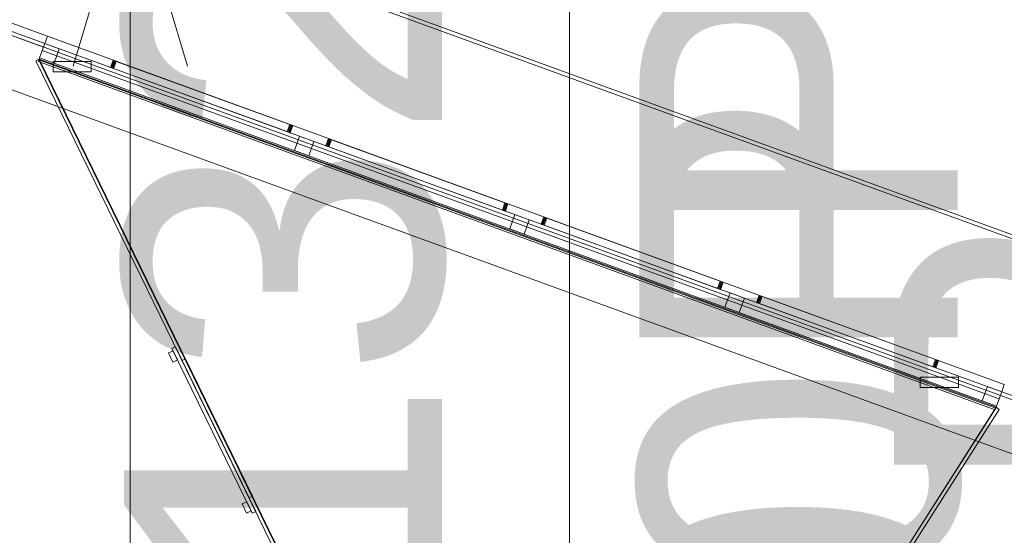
# Model space of a CAD drawing. Header units: millimetres. Extents: x -2233 to 61924, y -68080 to 6847.
# Tile 803 of 1022: x 27063 to 27837, y 722 to 1128. Entities that reach past the tile are written whole.
import ezdxf

# ---------------------------------------------------------------- set-up
doc = ezdxf.new("R2010")
doc.units = ezdxf.units.MM
doc.layers.add('COTAS_P', color=1, linetype='Continuous', lineweight=0)
doc.layers.add('lateral_bajante_movil', color=7, linetype='Continuous', lineweight=0)
doc.dimstyles.new('R19_100', dxfattribs={"dimtxt": 250, "dimasz": 150, "dimexe": 150, "dimexo": 80, "dimgap": 100, "dimtad": 1, "dimtih": 1, "dimtoh": 1, "dimdsep": 46, "dimcen": 0.09, "dimadec": 0, "dimazin": 0, "dimtfac": 1, "dimtdec": 4, "dimtofl": 0, "dimtmove": 0, "dimatfit": 3, "dimfxl": 1, "dimtolj": 1, "dimtzin": 0, "dimarcsym": 0})

# ---------------------------------------------------------------- blocks, each defined once
blk = doc.blocks.new('DIM_R27_9')
at = {"layer": 'COTAS_P'}
for p, q in [((26750.07, 1241), (27150.07, 1241)), ((27150.07, 1241), (27105.07, 1091)), ((27150.07, 0), (27150.07, 1241)), ((27150.07, 1241), (27195.07, 1091)), ((27150.07, 0), (27105.07, 150)), ((27150.07, 0), (27195.07, 150)), ((26750.07, 0), (27150.07, 0))]:
    blk.add_line(p, q, dxfattribs=at)
blk.add_text('1241 P', height=250, rotation=90, dxfattribs=at).set_placement((27050.07, 620.5))
blk = doc.blocks.new('DIM_R27_17')
at = {"layer": 'COTAS_P'}
for p, q in [((27500, 400), (27900, 400)), ((27900, 400), (27855, 250)), ((27900, 0), (27900, 400)), ((27900, 400), (27945, 250)), ((27900, 0), (27855, 150)), ((27900, 0), (27945, 150)), ((27500, 0), (27900, 0))]:
    blk.add_line(p, q, dxfattribs=at)
blk.add_text('400 P', height=250, rotation=90, dxfattribs=at).set_placement((27800, 200))
blk = doc.blocks.new('DIM_R27_18')
at = {"layer": 'COTAS_P'}
for p, q in [((27500, 600), (27900, 600)), ((27900, 600), (27855, 450)), ((27900, 0), (27900, 600)), ((27900, 600), (27945, 450)), ((27900, 0), (27855, 150)), ((27900, 0), (27945, 150)), ((27500, 0), (27900, 0))]:
    blk.add_line(p, q, dxfattribs=at)
blk.add_text('600 P', height=250, rotation=90, dxfattribs=at).set_placement((27800, 300))
blk = doc.blocks.new('DIM_R27_19')
at = {"layer": 'COTAS_P'}
for p, q in [((27700, 200), (28100, 200)), ((28100, 200), (28055, 50)), ((28100, 0), (28100, 200)), ((28100, 200), (28145, 50)), ((28100, 0), (28055, 150)), ((28100, 0), (28145, 150)), ((27700, 0), (28100, 0))]:
    blk.add_line(p, q, dxfattribs=at)
blk.add_text('200 P', height=250, rotation=90, dxfattribs=at).set_placement((28000, 100))
blk = doc.blocks.new('DIM_R27_32')
at = {"layer": 'COTAS_P'}
for p, q in [((26795.07, 1320), (27495.07, 1320)), ((27495.07, 1320), (27450.07, 1170)), ((27495.07, 0), (27495.07, 1320)), ((27495.07, 1320), (27540.07, 1170)), ((27495.07, 0), (27450.07, 150)), ((27495.07, 0), (27540.07, 150)), ((26795.07, 0), (27495.07, 0))]:
    blk.add_line(p, q, dxfattribs=at)
blk.add_text('1320 P', height=250, rotation=90, dxfattribs=at).set_placement((27395.07, 660))

msp = doc.modelspace()

# ---------------------------------------------------------------- linework, layer by layer
at = {"layer": 'lateral_bajante_movil'}
for p, q in [((26849.041, 1317.181), (28352.55, 769.949)), ((26850.067, 1320), (28353.576, 772.768)), ((26846.989, 1191.543), (28350.498, 644.311)), ((28353.576, 643.19), (26850.067, 1190.422)), ((26880.067, 1189.081), (27084.991, 1114.495)), ((26876.989, 1180.624), (27081.912, 1106.038)), ((26878.015, 1183.443), (27082.939, 1108.857)), ((26833.309, 1153.955), (28336.817, 606.723)), ((27084.991, 1114.495), (27082.939, 1108.857)), ((27084.991, 1114.495), (27836.745, 840.879)), ((27078.834, 1097.58), (27082.939, 1108.857)), ((27080.886, 1103.219), (27082.939, 1108.857)), ((27082.939, 1108.857), (27081.912, 1106.038)), ((27834.693, 835.241), (27082.939, 1108.857)), ((27082.939, 1108.857), (27094.215, 1104.753)), ((27080.886, 1103.219), (27832.64, 829.603)), ((27094.215, 1104.753), (27090.111, 1093.476)), ((27075.796, 1095.325), (27078.492, 1096.641)), ((27347.371, 538.685), (27075.796, 1095.325)), ((27077.808, 1094.761), (27078.834, 1097.58)), ((27077.808, 1094.761), (27829.562, 821.145)), ((27078.492, 1096.641), (27078.226, 1095.909)), ((27829.98, 822.293), (27078.226, 1095.909)), ((27078.226, 1095.909), (27349.801, 539.269)), ((27078.287, 1096.076), (27078.492, 1096.641)), ((27078.287, 1096.076), (27830.041, 822.46)), ((27349.862, 539.435), (27078.287, 1096.076)), ((27078.492, 1096.641), (27350.067, 540)), ((27830.246, 823.025), (27078.492, 1096.641)), ((27078.834, 1097.58), (27830.588, 823.964)), ((27078.834, 1097.58), (27090.111, 1093.476)), ((27089.379, 1094.668), (27119.379, 1094.668)), ((27089.379, 1086.668), (27089.379, 1094.668)), ((27119.379, 1094.668), (27119.379, 1086.668)), ((27134.622, 1090.046), (27136.674, 1095.684)), ((27134.737, 1090.004), (27136.789, 1095.642)), ((27135.07, 1089.882), (27137.122, 1095.521)), ((27135.59, 1089.693), (27137.642, 1095.331)), ((27136.245, 1089.455), (27138.297, 1095.093)), ((27136.789, 1095.642), (27136.674, 1095.684)), ((27137.122, 1095.521), (27136.789, 1095.642)), ((27136.971, 1089.191), (27139.023, 1094.829)), ((27137.642, 1095.331), (27137.122, 1095.521)), ((27138.297, 1095.093), (27137.642, 1095.331)), ((27139.023, 1094.829), (27138.297, 1095.093)), ((27139.023, 1094.829), (27275.278, 1045.236)), ((27089.379, 1086.668), (27119.379, 1086.668)), ((27134.622, 1090.046), (27134.737, 1090.004)), ((27134.737, 1090.004), (27135.07, 1089.882)), ((27135.07, 1089.882), (27135.59, 1089.693)), ((27135.59, 1089.693), (27136.245, 1089.455)), ((27136.245, 1089.455), (27136.971, 1089.191)), ((27273.226, 1039.598), (27136.971, 1089.191)), ((27273.226, 1039.598), (27275.278, 1045.236)), ((27273.952, 1039.334), (27276.004, 1044.972)), ((27274.607, 1039.095), (27276.659, 1044.733)), ((27275.127, 1038.906), (27277.179, 1044.544)), ((27275.278, 1045.236), (27276.004, 1044.972)), ((27275.461, 1038.785), (27277.513, 1044.423)), ((27275.576, 1038.743), (27277.628, 1044.381)), ((27276.004, 1044.972), (27276.659, 1044.733)), ((27276.659, 1044.733), (27277.179, 1044.544)), ((27277.179, 1044.544), (27277.513, 1044.423)), ((27277.513, 1044.423), (27277.628, 1044.381)), ((27273.952, 1039.334), (27273.226, 1039.598)), ((27274.607, 1039.095), (27273.952, 1039.334)), ((27275.127, 1038.906), (27274.607, 1039.095)), ((27275.461, 1038.785), (27275.127, 1038.906)), ((27275.576, 1038.743), (27275.461, 1038.785)), ((27278.989, 1024.73), (27283.093, 1036.007)), ((27283.093, 1036.007), (27294.369, 1031.902)), ((27294.369, 1031.902), (27290.265, 1020.626)), ((27303.766, 1028.482), (27305.818, 1034.12)), ((27303.881, 1028.44), (27305.933, 1034.078)), ((27304.215, 1028.319), (27306.267, 1033.957)), ((27304.735, 1028.13), (27306.787, 1033.768)), ((27305.39, 1027.891), (27307.442, 1033.529)), ((27305.933, 1034.078), (27305.818, 1034.12)), ((27306.267, 1033.957), (27305.933, 1034.078)), ((27306.116, 1027.627), (27308.168, 1033.265)), ((27306.787, 1033.768), (27306.267, 1033.957)), ((27307.442, 1033.529), (27306.787, 1033.768)), ((27308.168, 1033.265), (27307.442, 1033.529)), ((27308.168, 1033.265), (27444.423, 983.672)), ((27278.989, 1024.73), (27290.265, 1020.626)), ((27303.766, 1028.482), (27303.881, 1028.44)), ((27303.881, 1028.44), (27304.215, 1028.319)), ((27304.215, 1028.319), (27304.735, 1028.13)), ((27304.735, 1028.13), (27305.39, 1027.891)), ((27305.39, 1027.891), (27306.116, 1027.627)), ((27442.371, 978.034), (27306.116, 1027.627)), ((27442.371, 978.034), (27444.423, 983.672)), ((27443.097, 977.77), (27445.149, 983.408)), ((27443.752, 977.532), (27445.804, 983.17)), ((27444.272, 977.342), (27446.324, 982.981)), ((27444.423, 983.672), (27445.149, 983.408)), ((27444.605, 977.221), (27446.657, 982.859)), ((27444.72, 977.179), (27446.772, 982.817)), ((27445.149, 983.408), (27445.804, 983.17)), ((27445.804, 983.17), (27446.324, 982.981)), ((27446.324, 982.981), (27446.657, 982.859)), ((27446.657, 982.859), (27446.772, 982.817)), ((27443.097, 977.77), (27442.371, 978.034)), ((27443.752, 977.532), (27443.097, 977.77)), ((27444.272, 977.342), (27443.752, 977.532)), ((27444.605, 977.221), (27444.272, 977.342)), ((27444.72, 977.179), (27444.605, 977.221)), ((27448.133, 963.167), (27452.238, 974.443)), ((27452.238, 974.443), (27463.514, 970.339)), ((27463.514, 970.339), (27459.41, 959.062)), ((27472.911, 966.918), (27474.963, 972.557)), ((27473.026, 966.877), (27475.078, 972.515)), ((27473.36, 966.755), (27475.412, 972.393)), ((27473.879, 966.566), (27475.931, 972.204)), ((27474.534, 966.328), (27476.586, 971.966)), ((27475.078, 972.515), (27474.963, 972.557)), ((27475.412, 972.393), (27475.078, 972.515)), ((27475.26, 966.063), (27477.312, 971.702)), ((27475.931, 972.204), (27475.412, 972.393)), ((27476.586, 971.966), (27475.931, 972.204)), ((27477.312, 971.702), (27476.586, 971.966)), ((27477.312, 971.702), (27613.568, 922.109)), ((27448.133, 963.167), (27459.41, 959.062)), ((27472.911, 966.918), (27473.026, 966.877)), ((27473.026, 966.877), (27473.36, 966.755)), ((27473.36, 966.755), (27473.879, 966.566)), ((27473.879, 966.566), (27474.534, 966.328)), ((27474.534, 966.328), (27475.26, 966.063)), ((27611.516, 916.47), (27475.26, 966.063)), ((27611.516, 916.47), (27613.568, 922.109)), ((27612.242, 916.206), (27614.294, 921.844)), ((27612.896, 915.968), (27614.949, 921.606)), ((27613.416, 915.779), (27615.468, 921.417)), ((27613.568, 922.109), (27614.294, 921.844)), ((27613.75, 915.657), (27615.802, 921.295)), ((27613.865, 915.615), (27615.917, 921.254)), ((27614.294, 921.844), (27614.949, 921.606)), ((27614.949, 921.606), (27615.468, 921.417)), ((27615.468, 921.417), (27615.802, 921.295)), ((27615.802, 921.295), (27615.917, 921.254)), ((27612.242, 916.206), (27611.516, 916.47)), ((27612.896, 915.968), (27612.242, 916.206)), ((27613.416, 915.779), (27612.896, 915.968)), ((27613.75, 915.657), (27613.416, 915.779)), ((27613.865, 915.615), (27613.75, 915.657)), ((27617.278, 901.603), (27621.382, 912.879)), ((27621.382, 912.879), (27632.659, 908.775)), ((27632.659, 908.775), (27628.554, 897.499)), ((27642.056, 905.355), (27644.108, 910.993)), ((27642.056, 905.355), (27642.171, 905.313)), ((27642.171, 905.313), (27644.223, 910.951)), ((27642.171, 905.313), (27642.504, 905.192)), ((27642.504, 905.192), (27644.556, 910.83)), ((27642.504, 905.192), (27643.024, 905.002)), ((27643.024, 905.002), (27645.076, 910.641)), ((27643.679, 904.764), (27645.731, 910.402)), ((27644.223, 910.951), (27644.108, 910.993)), ((27644.556, 910.83), (27644.223, 910.951)), ((27644.405, 904.5), (27646.457, 910.138)), ((27645.076, 910.641), (27644.556, 910.83)), ((27645.731, 910.402), (27645.076, 910.641)), ((27646.457, 910.138), (27645.731, 910.402)), ((27646.457, 910.138), (27782.712, 860.545)), ((27617.278, 901.603), (27628.554, 897.499)), ((27643.024, 905.002), (27643.679, 904.764)), ((27643.679, 904.764), (27644.405, 904.5)), ((27780.66, 854.907), (27644.405, 904.5)), ((27183.625, 867.469), (27180.03, 865.715)), ((27185.445, 870.581), (27182.748, 869.266)), ((27182.748, 869.266), (27245.889, 739.847)), ((27183.625, 867.469), (27187.133, 860.279)), ((27185.445, 870.581), (27248.586, 741.163)), ((27180.03, 865.715), (27183.538, 858.525)), ((27187.133, 860.279), (27183.538, 858.525)), ((27190.706, 859.797), (27193.403, 861.112)), ((27243.324, 751.948), (27190.706, 859.797)), ((27193.403, 861.112), (27246.02, 753.263)), ((27780.66, 854.907), (27782.712, 860.545)), ((27781.386, 854.643), (27783.438, 860.281)), ((27782.041, 854.404), (27784.093, 860.042)), ((27782.561, 854.215), (27784.613, 859.853)), ((27782.712, 860.545), (27783.438, 860.281)), ((27782.895, 854.094), (27784.947, 859.732)), ((27783.01, 854.052), (27785.062, 859.69)), ((27783.438, 860.281), (27784.093, 860.042)), ((27784.093, 860.042), (27784.613, 859.853)), ((27784.613, 859.853), (27784.947, 859.732)), ((27784.947, 859.732), (27785.062, 859.69)), ((27781.386, 854.643), (27780.66, 854.907)), ((27782.041, 854.404), (27781.386, 854.643)), ((27782.561, 854.215), (27782.041, 854.404)), ((27782.895, 854.094), (27782.561, 854.215)), ((27783.01, 854.052), (27782.895, 854.094)), ((27770.656, 846.704), (27800.656, 846.704)), ((27770.656, 838.704), (27770.656, 846.704)), ((27800.656, 846.704), (27800.656, 838.704)), ((27770.656, 838.704), (27800.656, 838.704)), ((27819.312, 828.069), (27823.416, 839.345)), ((27823.416, 839.345), (27834.693, 835.241)), ((27834.693, 835.241), (27836.745, 840.879)), ((27819.312, 828.069), (27830.588, 823.964)), ((27834.693, 835.241), (27830.588, 823.964)), ((27834.693, 835.241), (27832.64, 829.603)), ((27833.667, 832.422), (27834.693, 835.241)), ((27833.667, 832.422), (28350.498, 644.311)), ((27834.693, 835.241), (28351.524, 647.13)), ((27649.801, 539.269), (27829.98, 822.293)), ((27830.041, 822.46), (27649.862, 539.435)), ((27650.067, 540), (27830.246, 823.025)), ((27832.777, 821.414), (27652.598, 538.389)), ((27830.588, 823.964), (27829.562, 821.145)), ((27829.98, 822.293), (27830.246, 823.025)), ((27830.246, 823.025), (27830.041, 822.46)), ((27830.246, 823.025), (27832.777, 821.414)), ((27243.324, 751.948), (27246.02, 753.263)), ((27241.505, 748.835), (27237.91, 747.081)), ((27237.91, 747.081), (27241.418, 739.891)), ((27241.505, 748.835), (27245.013, 741.645)), ((27245.013, 741.645), (27241.418, 739.891)), ((27248.586, 741.163), (27245.889, 739.847))]:
    msp.add_line(p, q, dxfattribs=at)

# ---------------------------------------------------------------- dimensions: what is measured, and where the dimension line sits
at = {"layer": 'COTAS_P'}
for p1, p2, distance, picture, middle in [((26795.067, 0), (26795.067, 1320), -700, 'DIM_R27_32', (27495.067, 660)), ((26750.067, 0), (26750.067, 1241), -400, 'DIM_R27_9', (27150.067, 620.5)), ((27500, 0), (27500, 600), -400, 'DIM_R27_18', (27900, 300)), ((27500, 0), (27500, 400), -400, 'DIM_R27_17', (27900, 200)), ((27700, 0), (27700, 200), -400, 'DIM_R27_19', (28100, 100))]:
    dim = msp.add_aligned_dim(p1=p1, p2=p2, distance=distance, text='<> P', dimstyle='R19_100', dxfattribs=at)
    dim.commit()
    dim.dimension.update_dxf_attribs({"geometry": picture, "text_midpoint": middle})

doc.saveas('drawing.dxf')
